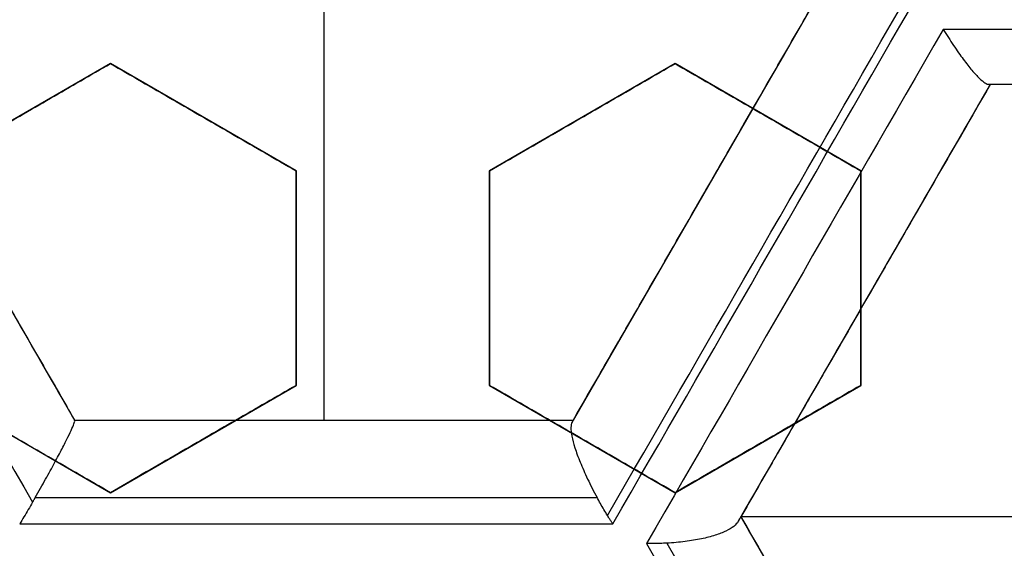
# Model space of a CAD drawing. Header units: centimetres. Extents: x -10 to 8.9, y -34.1 to -8.
# Tile 296 of 656: x -6.7077 to -6.5804, y -33.6192 to -33.5509. Entities that reach past the tile are written whole.
import ezdxf

# ---------------------------------------------------------------- set-up
doc = ezdxf.new("R2010")
doc.units = ezdxf.units.CM
doc.layers.add('Default', color=7, linetype='Continuous', true_color=0x000000)

msp = doc.modelspace()

# ---------------------------------------------------------------- linework, layer by layer
at = {"layer": 'Default'}
for p, q in [((-6.668400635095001, -33.49093455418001, -1.065), (-6.668400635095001, -33.60265183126, -1.065)), ((-6.732900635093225, -33.54679319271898, -1.166056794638), (-6.700650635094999, -33.60265183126, -1.166056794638)), ((-6.636150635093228, -33.60265183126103, -1.173723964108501), (-6.603900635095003, -33.54679319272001, -1.173723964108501)), ((-6.695999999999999, -33.55660631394, 0.2091516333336), (-6.719999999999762, -33.57046272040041, 0.2091516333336)), ((-6.672, -33.5704627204, 0.2123871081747), (-6.695999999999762, -33.55660631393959, 0.2123871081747)), ((-6.623, -33.55660631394, 0.2176248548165), (-6.646999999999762, -33.57046272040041, 0.2176248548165)), ((-6.598999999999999, -33.5704627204, 0.2193324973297), (-6.622999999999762, -33.55660631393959, 0.2193324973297)), ((-6.582250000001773, -33.55929319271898, -1.173423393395), (-6.614499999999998, -33.61515183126, -1.173423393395)), ((-6.51775, -33.55929319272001, -1.174783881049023), (-6.582250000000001, -33.55929319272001, -1.174783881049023)), ((-6.68399999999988, -33.56353451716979, 0.1858714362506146), (-6.68399999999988, -33.56353451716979, 0.2390803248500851)), ((-6.634999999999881, -33.56353451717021, 0.1910706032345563), (-6.634999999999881, -33.56353451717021, 0.244279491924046)), ((-6.610999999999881, -33.56353451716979, 0.1928125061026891), (-6.610999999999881, -33.56353451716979, 0.2460213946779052)), ((-6.672000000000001, -33.59817553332, 0.20675380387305), (-6.672000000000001, -33.5704627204, 0.20675380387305)), ((-6.647, -33.5704627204, 0.2092790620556), (-6.647, -33.59817553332, 0.2092790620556)), ((-6.599, -33.59817553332, 0.2125785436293), (-6.599, -33.5704627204, 0.2125785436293)), ((-6.620106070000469, -33.57486182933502, -1.2727424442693), (-6.620106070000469, -33.57486182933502, -1.065)), ((-6.672000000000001, -33.58431912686, 0.1801575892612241), (-6.672000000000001, -33.58431912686, 0.2333664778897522)), ((-6.647, -33.58431912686, 0.2358889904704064), (-6.647, -33.58431912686, 0.1826801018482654)), ((-6.599, -33.58431912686, 0.1859756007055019), (-6.599, -33.58431912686, 0.2391844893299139)), ((-6.598547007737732, -33.587520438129, -1.272078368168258), (-6.598547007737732, -33.587520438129, -1.065)), ((-6.720000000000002, -33.59817553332, 0.1951392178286), (-6.696000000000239, -33.61203193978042, 0.1951392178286)), ((-6.696, -33.61203193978, 0.1981756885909), (-6.672000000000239, -33.59817553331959, 0.1981756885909)), ((-6.647, -33.59817553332, 0.20283498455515), (-6.623000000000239, -33.61203193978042, 0.20283498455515)), ((-6.623000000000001, -33.61203193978, 0.20442682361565), (-6.599000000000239, -33.59817553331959, 0.20442682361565)), ((-6.700650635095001, -33.60265183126, -1.1623369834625), (-6.636150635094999, -33.60265183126, -1.1623369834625)), ((-6.668400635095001, -33.60265183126, -1.256710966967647), (-6.668400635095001, -33.60265183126, -1.065)), ((-6.684000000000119, -33.60510373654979, 0.1716076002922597), (-6.684000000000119, -33.60510373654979, 0.2248164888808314)), ((-6.63500000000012, -33.60510373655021, 0.1763077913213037), (-6.63500000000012, -33.60510373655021, 0.2295166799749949)), ((-6.611000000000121, -33.60510373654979, 0.1778750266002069), (-6.611000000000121, -33.60510373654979, 0.2310839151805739)), ((-6.485500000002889, -33.615151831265, -1.065), (-6.614499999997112, -33.615151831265, -1.065)), ((-6.614500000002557, -33.61515183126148, -1.161416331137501), (-6.582249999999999, -33.67101046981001, -1.161416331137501))]:
    msp.add_line(p, q, dxfattribs=at)
for centre, radius, start, end in [((-6.550000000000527, -33.20499999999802, -0.76), 0.774999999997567, 99.40564977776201, 224.0542772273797), ((-6.550000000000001, -33.20500000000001, -0.5848749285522), 0.7584500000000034, 266.2822684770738, 72.04110918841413), ((-6.550000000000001, -33.20500000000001, 0.45), 0.6000000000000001, 90, 270), ((-6.550000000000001, -33.20500000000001, 0.17875), 0.6075000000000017, 180, 0), ((-6.550000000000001, -33.20500000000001, -1.230490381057), 0.6075000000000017, 180, 0), ((-6.550000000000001, -33.20500000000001, 0.1782088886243), 0.55, 180, 0), ((-6.550000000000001, -33.20500000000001, 0.195), 0.55, 180, 0), ((-6.550000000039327, -33.20500000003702, 0.1625), 0.4469695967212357, 242.9332179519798, 252.9417434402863)]:
    msp.add_arc(centre, radius, start, end, dxfattribs=at)
at = {"layer": 'Default', "extrusion": (0, 0, -1)}
for centre, radius, start, end in [((6.550000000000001, -33.20500000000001, -0.35), 0.6000000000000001, 270, 90), ((6.550000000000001, -33.20500000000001, -0.4), 0.6000000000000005, 270, 90), ((6.550000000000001, -33.20500000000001, -0.1625), 0.6075000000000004, 180, 0), ((6.550000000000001, -33.20500000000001, -0.195), 0.6075000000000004, 180, 0), ((6.550000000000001, -33.20500000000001, 1.220980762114), 0.6075, 180, 0), ((6.550000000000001, -33.20500000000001, 1.24), 0.6075000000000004, 180, 0), ((6.550000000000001, -33.20500000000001, -0.18660444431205), 0.5500000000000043, 180, 0)]:
    msp.add_arc(centre, radius, start, end, dxfattribs=at)
at = {"layer": 'Default', "extrusion": (1.379857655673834e-06, 1.228458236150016e-16, -0.9999999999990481)}
msp.add_arc((6.549999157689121, -33.20500000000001, 0.534870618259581), 0.7584484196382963, 180, 287.9998757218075, dxfattribs=at)
at = {"layer": 'Default', "extrusion": (-0.8660254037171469, -0.5000000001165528, -5.563398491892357e-10)}
msp.add_arc((25.47608100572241, -0.1450297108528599, 22.6042595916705), 1.141536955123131, 280.592674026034, 283.9064723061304, dxfattribs=at)
at = {"layer": 'Default', "extrusion": (0.8660254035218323, -0.5000000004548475, -1.66225841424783e-09)}
msp.add_arc((-32.03137352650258, -0.1449999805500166, 11.0542509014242), 1.182406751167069, 250.8554321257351, 254.149336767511, dxfattribs=at)
at = {"layer": 'Default', "extrusion": (-0.8660255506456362, -0.4999997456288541, -6.235319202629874e-08)}
msp.add_arc((25.48138006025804, -0.1449985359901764, 22.61425213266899), 1.150605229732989, 280.1159601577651, 283.8546353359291, dxfattribs=at)
at = {"layer": 'Default', "extrusion": (0.86602539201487, -0.5000000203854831, -8.436429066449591e-08)}
msp.add_arc((-32.0313732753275, -0.1449990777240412, 11.06425175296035), 1.192406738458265, 250.6070794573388, 254.4099615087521, dxfattribs=at)
at = {"layer": 'Default', "extrusion": (0.8660254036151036, -0.500000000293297, -1.273036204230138e-09)}
msp.add_arc((-32.03137352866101, -0.1449999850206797, 11.06537877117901), 1.192342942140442, 250.5755522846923, 254.4399529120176, dxfattribs=at)
at = {"layer": 'Default', "extrusion": (-0.866025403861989, 0.4999999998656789, -5.000014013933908e-10)}
msp.add_arc((32.03137353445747, -0.1450000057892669, -11.07042076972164), 1.191759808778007, 285.5678536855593, 289.4343341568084, dxfattribs=at)
at = {"layer": 'Default', "extrusion": (0, 1, 0)}
for centre, radius, start, end in [((6.550000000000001, -0.1449999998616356, -33.55218641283), 1.148678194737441, 268.0871040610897, 271.9128959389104), ((6.550000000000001, -0.1449999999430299, -33.55929319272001), 1.139105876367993, 268.3686410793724, 271.6313589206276)]:
    msp.add_arc(centre, radius, start, end, dxfattribs=at)
at = {"layer": 'Default', "extrusion": (-0.8660254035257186, 0.5000000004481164, 1.634882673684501e-09)}
msp.add_arc((32.03137352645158, -0.1449999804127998, -11.07925090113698), 1.181828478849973, 285.8586232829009, 289.1731004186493, dxfattribs=at)
at = {"layer": 'Default', "extrusion": (0, -1, 0)}
for centre, radius, start, end in [((-6.550000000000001, -0.145, 33.60265183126), 1.117998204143, 262.2558166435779, 263.4603013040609), ((-6.550000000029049, -0.1450000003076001, 33.61607747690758), 1.127393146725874, 261.9571023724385, 265.8772322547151)]:
    msp.add_arc(centre, radius, start, end, dxfattribs=at)
at = {"layer": 'Default', "extrusion": (0.0001404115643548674, -0.9999999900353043, -1.462819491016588e-05)}
msp.add_arc((-6.559985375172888, -0.144752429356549, 33.60173813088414), 1.117361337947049, 262.5241427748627, 265.8488504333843, dxfattribs=at)
at = {"layer": 'Default', "extrusion": (-4.870278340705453e-07, -0.9999999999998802, 5.187574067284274e-08)}
msp.add_arc((-6.549983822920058, -0.1450016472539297, 33.61265504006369), 1.127998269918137, 262.064695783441, 265.7760036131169, dxfattribs=at)
at = {"layer": 'Default', "extrusion": (-0.86602540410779, -0.4999999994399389, 1.884325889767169e-09)}
msp.add_arc((25.48137354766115, -0.1450000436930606, 22.53590092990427), 1.158746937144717, 286.1831022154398, 289.5443096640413, dxfattribs=at)
at = {"layer": 'Default', "extrusion": (-0.8660254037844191, -0.5000000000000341, 0)}
msp.add_arc((25.48137353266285, -0.145, 22.5359009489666), 1.158746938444, 286.1831022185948, 289.5443096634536, dxfattribs=at)
at = {"layer": 'Default', "extrusion": (-0.8660254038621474, -0.4999999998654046, 4.901761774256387e-10)}
msp.add_arc((25.48137353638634, -0.145000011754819, 22.54817770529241), 1.168484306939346, 285.8860672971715, 289.8375211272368, dxfattribs=at)
at = {"layer": 'Default', "extrusion": (-0.866025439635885, -0.4999999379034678, -2.31024244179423e-08)}
msp.add_arc((25.48137511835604, -0.1449994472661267, 22.5458991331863), 1.168746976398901, 285.9466840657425, 289.7695032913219, dxfattribs=at)
at = {"layer": 'Default'}
for points, degree in [([(-7.269642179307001, -32.81358746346, -0.82), (-7.279487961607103, -32.83327103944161, -0.8199999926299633), (-7.297511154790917, -32.87327300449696, -0.819999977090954), (-7.319640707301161, -32.93527934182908, -0.8199999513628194), (-7.336712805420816, -32.99891850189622, -0.8199999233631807), (-7.348607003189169, -33.06377393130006, -0.8199998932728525), (-7.355221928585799, -33.12938643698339, -0.8199998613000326), (-7.356527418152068, -33.19493271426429, -0.819999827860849), (-7.352600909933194, -33.2597045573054, -0.8199997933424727), (-7.343474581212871, -33.32349793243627, -0.819999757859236), (-7.329190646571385, -33.38652092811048, -0.8199997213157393), (-7.309617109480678, -33.44876686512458, -0.8199996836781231), (-7.284964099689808, -33.50924977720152, -0.8199996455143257), (-7.255558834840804, -33.56725719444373, -0.8199996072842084), (-7.221786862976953, -33.62225640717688, -0.819999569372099), (-7.183730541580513, -33.67428672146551, -0.8199995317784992), (-7.141344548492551, -33.7232884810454, -0.8199994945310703), (-7.09557043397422, -33.76828168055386, -0.8199994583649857), (-7.046466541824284, -33.80917938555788, -0.8199994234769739), (-6.994690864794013, -33.84552716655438, -0.8199993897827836), (-6.940255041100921, -33.87747145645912, -0.8199993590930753), (-6.883228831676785, -33.90493912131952, -0.8199993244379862), (-6.824213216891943, -33.9276263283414, -0.8199993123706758), (-6.76349442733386, -33.94542969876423, -0.8199992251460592), (-6.701581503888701, -33.95819754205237, -0.8199994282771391), (-6.659745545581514, -33.96331301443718, -0.819998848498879), (-6.638679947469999, -33.96504137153, -0.8199988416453)], 3), ([(-6.784376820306, -33.92632328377, -0.6348712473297), (-6.764656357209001, -33.93273073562, -0.6344490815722), (-6.724689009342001, -33.94393729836, -0.633599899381), (-6.663491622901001, -33.95576836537, -0.6322885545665), (-6.601787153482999, -33.96253013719, -0.6309937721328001), (-6.539536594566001, -33.96422791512, -0.6297057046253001), (-6.477460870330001, -33.96082753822, -0.6284103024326), (-6.415679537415, -33.95232918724, -0.6270910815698), (-6.35486998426, -33.93879804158, -0.6257683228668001), (-6.295545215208, -33.9203893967, -0.6244478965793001), (-6.237984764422, -33.8972257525, -0.623144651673), (-6.182427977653, -33.86939923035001, -0.6218537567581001), (-6.129272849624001, -33.83707727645, -0.6205564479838), (-6.079027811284, -33.80058233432, -0.6192530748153), (-6.031826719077, -33.76000954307, -0.6179600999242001), (-5.988101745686, -33.71569057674, -0.6166713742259), (-5.948216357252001, -33.66802508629, -0.6153674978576), (-5.912278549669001, -33.61713143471, -0.6140446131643), (-5.880633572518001, -33.56345166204, -0.6127228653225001), (-5.853541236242, -33.50744909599, -0.6114034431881), (-5.831165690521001, -33.449566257, -0.6101072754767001), (-5.813524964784, -33.38977936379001, -0.6088150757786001), (-5.800887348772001, -33.32893727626, -0.6075112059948), (-5.793258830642, -33.26727865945, -0.6062112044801), (-5.791549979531, -33.22577288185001, -0.6053463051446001), (-5.791549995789, -33.20499985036, -0.6049143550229)], 3), ([(-6.732900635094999, -33.54679319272, -1.065), (-6.716775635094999, -33.57472251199, -1.065), (-6.700650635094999, -33.60265183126, -1.065)], 2), ([(-6.636150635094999, -33.60265183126, -1.065), (-6.620025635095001, -33.57472251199, -1.065), (-6.603900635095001, -33.54679319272, -1.065)], 2), ([(-6.588343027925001, -33.55218641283, -1.293038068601), (-6.587885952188, -33.55292285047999, -1.292830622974), (-6.586983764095, -33.55431602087, -1.292253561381), (-6.585714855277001, -33.55610789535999, -1.290977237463), (-6.584580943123, -33.55754135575, -1.289371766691), (-6.583630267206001, -33.55856809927, -1.287540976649), (-6.582891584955, -33.55917098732, -1.285579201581), (-6.582558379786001, -33.55929319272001, -1.284280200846), (-6.582428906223, -33.55929319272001, -1.283644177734)], 3), ([(-6.720000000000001, -33.5704627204, 0.1784792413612), (-6.717211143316, -33.56885257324, 0.1794387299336), (-6.711714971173, -33.56567935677, 0.1813203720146), (-6.703728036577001, -33.56106809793, 0.1840274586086), (-6.69855014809, -33.55807864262, 0.1857642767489), (-6.696, -33.55660631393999, 0.186615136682)], 3), ([(-6.720000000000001, -33.5704627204, 0.2316881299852), (-6.717209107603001, -33.56885139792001, 0.2326483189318), (-6.711710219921, -33.56567661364, 0.2345308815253), (-6.703723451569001, -33.56106545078, 0.2372378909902), (-6.698548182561, -33.55807750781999, 0.238973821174), (-6.696, -33.55660631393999, 0.239824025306)], 3), ([(-6.696, -33.55660631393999, 0.239824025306), (-6.696, -33.55660631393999, 0.213219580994), (-6.696, -33.55660631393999, 0.186615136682)], 2), ([(-6.696, -33.55660631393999, 0.186615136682), (-6.693329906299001, -33.55814789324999, 0.1864696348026), (-6.687992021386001, -33.56122972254, 0.1861519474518), (-6.679992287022, -33.56584837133, 0.1855964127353), (-6.674663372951, -33.56892502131, 0.1851741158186), (-6.672000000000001, -33.5704627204, 0.1849501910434)], 3), ([(-6.696, -33.55660631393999, 0.239824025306), (-6.693329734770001, -33.55814799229, 0.2396785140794), (-6.687991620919, -33.56122995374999, 0.239360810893), (-6.679991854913, -33.56584862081, 0.238805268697), (-6.674663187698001, -33.56892512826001, 0.2383829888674), (-6.672000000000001, -33.5704627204, 0.2381590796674)], 3), ([(-6.647, -33.5704627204, 0.1875605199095), (-6.644251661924, -33.56887596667, 0.1883753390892), (-6.638809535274, -33.56573395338, 0.1899741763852), (-6.630820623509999, -33.56112155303, 0.1922773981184), (-6.625589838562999, -33.55810155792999, 0.1937558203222), (-6.622999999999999, -33.55660631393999, 0.1944803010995)], 3), ([(-6.647, -33.5704627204, 0.2407694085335), (-6.644249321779, -33.56887461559, 0.2415849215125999), (-6.638804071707, -33.56573079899, 0.2431846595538), (-6.630815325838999, -33.56111849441, 0.2454877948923), (-6.625587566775, -33.55810024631, 0.2469653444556), (-6.622999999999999, -33.55660631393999, 0.2476891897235)], 3), ([(-6.622999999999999, -33.55660631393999, 0.2476891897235), (-6.622999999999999, -33.55660631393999, 0.2210847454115), (-6.622999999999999, -33.55660631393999, 0.1944803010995)], 2), ([(-6.622999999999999, -33.55660631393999, 0.1944803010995), (-6.620337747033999, -33.5581433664, 0.1941295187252), (-6.615010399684, -33.56121911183, 0.1934016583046), (-6.607014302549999, -33.56583566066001, 0.1922332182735), (-6.601672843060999, -33.56891955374, 0.1914032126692), (-6.598999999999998, -33.5704627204, 0.1909758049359)], 3), ([(-6.622999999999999, -33.55660631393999, 0.2476891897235), (-6.620336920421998, -33.55814384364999, 0.2473382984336), (-6.615008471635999, -33.56122022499, 0.2466102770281), (-6.607012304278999, -33.56583681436, 0.2454418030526), (-6.60167198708, -33.56892004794, 0.2446119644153), (-6.598999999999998, -33.5704627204, 0.2441846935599)], 3), ([(-6.582250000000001, -33.55929319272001, -1.065), (-6.598375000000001, -33.58722251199, -1.065), (-6.6145, -33.61515183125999, -1.065)], 2), ([(-6.582428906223, -33.55929319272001, -1.283644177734), (-6.582389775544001, -33.55929319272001, -1.283451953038), (-6.582324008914, -33.55929319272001, -1.283062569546), (-6.582263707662, -33.55929319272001, -1.282462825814), (-6.582250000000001, -33.55929319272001, -1.282053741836), (-6.582250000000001, -33.55929319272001, -1.28184678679)], 3), ([(-6.517749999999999, -33.55929319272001, -1.065), (-6.55, -33.55929319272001, -1.065), (-6.582250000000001, -33.55929319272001, -1.065)], 2), ([(-6.582250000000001, -33.55929319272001, -1.065), (-6.582250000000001, -33.55929319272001, -1.173423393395), (-6.582250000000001, -33.55929319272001, -1.28184678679)], 2), ([(-6.672000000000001, -33.5704627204, 0.2381590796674), (-6.672000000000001, -33.5704627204, 0.2115546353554), (-6.672000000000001, -33.5704627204, 0.1849501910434)], 2), ([(-6.672000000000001, -33.5704627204, 0.1849501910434), (-6.672000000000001, -33.57343698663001, 0.183923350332), (-6.672000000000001, -33.57945545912, 0.18184300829), (-6.672000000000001, -33.58869143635, 0.1786430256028), (-6.672000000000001, -33.59499068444, 0.1764556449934), (-6.672000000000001, -33.59817553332, 0.1753485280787)], 3), ([(-6.672000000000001, -33.5704627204, 0.2381590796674), (-6.672000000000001, -33.5734355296, 0.2371327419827), (-6.672000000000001, -33.57945205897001, 0.235053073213), (-6.672000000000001, -33.58868793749, 0.2318531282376), (-6.672000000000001, -33.59498918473, 0.2296650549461), (-6.672000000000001, -33.59817553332, 0.2285574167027)], 3), ([(-6.647, -33.5704627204, 0.1875605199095), (-6.647, -33.5704627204, 0.2141649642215), (-6.647, -33.5704627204, 0.2407694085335)], 2), ([(-6.647, -33.59817553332, 0.1777887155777), (-6.647, -33.59500216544, 0.1789101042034), (-6.647, -33.58871822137, 0.1811291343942), (-6.647, -33.57948147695, 0.1843861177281), (-6.647, -33.57344813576, 0.1865102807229), (-6.647, -33.5704627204, 0.1875605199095)], 3), ([(-6.647, -33.59817553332, 0.2309976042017), (-6.647, -33.59500360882, 0.2321184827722), (-6.647, -33.58872158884, 0.2343368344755), (-6.647, -33.57948477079, 0.2375938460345), (-6.647, -33.57344954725, 0.239718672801), (-6.647, -33.5704627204, 0.2407694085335)], 3), ([(-6.598999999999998, -33.5704627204, 0.2441846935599), (-6.598999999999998, -33.5704627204, 0.2175802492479), (-6.598999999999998, -33.5704627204, 0.1909758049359)], 2), ([(-6.598999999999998, -33.5704627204, 0.1909758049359), (-6.598999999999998, -33.57348278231, 0.1898863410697), (-6.598999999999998, -33.57956233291, 0.1876927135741), (-6.598999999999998, -33.58880038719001, 0.1843580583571), (-6.598999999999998, -33.5950373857, 0.1821058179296), (-6.598999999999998, -33.59817553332, 0.1809723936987)], 3), ([(-6.598999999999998, -33.5704627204, 0.2441846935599), (-6.598999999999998, -33.57348175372, 0.2430956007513), (-6.598999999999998, -33.57955993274, 0.2409024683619), (-6.598999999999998, -33.58879796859, 0.237567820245), (-6.598999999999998, -33.59503634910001, 0.2353150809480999), (-6.598999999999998, -33.59817553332, 0.2341812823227)], 3), ([(-6.550000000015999, -34.01331529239, -0.7933152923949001), (-6.570770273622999, -34.01356109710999, -0.7935610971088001), (-6.612387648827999, -34.01245903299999, -0.7940610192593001), (-6.674670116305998, -34.00599565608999, -0.7948314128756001), (-6.736457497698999, -33.99471783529, -0.7956180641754), (-6.797300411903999, -33.97866077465, -0.7964153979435), (-6.856515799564, -33.95802960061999, -0.797214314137), (-6.914119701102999, -33.93282110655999, -0.7980149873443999), (-6.969420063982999, -33.90334016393, -0.7988078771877), (-7.022368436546, -33.86963579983, -0.7995919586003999), (-7.072561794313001, -33.83194496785, -0.8003624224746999), (-7.11983595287, -33.790366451, -0.8011132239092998), (-7.163887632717, -33.74511105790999, -0.8018538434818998), (-7.204241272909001, -33.69671961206, -0.8026205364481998), (-7.240747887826, -33.64543005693, -0.8033987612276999), (-7.262668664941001, -33.60898952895, -0.8039316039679), (-7.272939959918, -33.59028749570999, -0.8041999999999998)], 3), ([(-6.696, -33.61203193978, 0.1677939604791), (-6.698663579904, -33.61049412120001, 0.1679934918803), (-6.70399278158, -33.60741730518, 0.1683695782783), (-6.711992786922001, -33.60279849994, 0.1688638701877), (-6.717330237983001, -33.59971692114, 0.1691462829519), (-6.720000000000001, -33.59817553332, 0.1692755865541)], 3), ([(-6.696, -33.61203193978, 0.2210028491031), (-6.698663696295, -33.61049405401, 0.2212023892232), (-6.703993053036, -33.60741714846, 0.2215784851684), (-6.711993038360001, -33.60279835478, 0.222072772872), (-6.717330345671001, -33.59971685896, 0.2223551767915), (-6.720000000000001, -33.59817553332, 0.2224844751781)], 3), ([(-6.672000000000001, -33.59817553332, 0.1753485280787), (-6.674577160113, -33.5996634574, 0.1745533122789), (-6.679791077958, -33.60267371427, 0.1729336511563), (-6.687781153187, -33.60728678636, 0.1704189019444), (-6.693239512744, -33.61043817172, 0.1686792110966), (-6.696, -33.61203193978, 0.1677939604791)], 3), ([(-6.672000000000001, -33.59817553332, 0.2285574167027), (-6.674578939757, -33.59966448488, 0.2277616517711), (-6.679795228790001, -33.60267611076, 0.2261412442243), (-6.687785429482, -33.60728925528, 0.2236264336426), (-6.693241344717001, -33.61043922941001, 0.2218875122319), (-6.696, -33.61203193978, 0.2210028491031)], 3), ([(-6.672000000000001, -33.59817553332, 0.2285574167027), (-6.672000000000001, -33.59817553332, 0.2019529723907), (-6.672000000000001, -33.59817553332, 0.1753485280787)], 2), ([(-6.647, -33.59817553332, 0.2309976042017), (-6.647, -33.59817553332, 0.2043931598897), (-6.647, -33.59817553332, 0.1777887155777)], 2), ([(-6.622999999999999, -33.61203193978, 0.1746723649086), (-6.625668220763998, -33.6104914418, 0.1750528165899), (-6.631003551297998, -33.60741108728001, 0.1757913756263), (-6.639001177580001, -33.6027936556, 0.1768305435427), (-6.644333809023, -33.5997148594, 0.1774771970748), (-6.647, -33.59817553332, 0.1777887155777)], 3), ([(-6.622999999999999, -33.61203193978, 0.2278812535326), (-6.625668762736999, -33.61049112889, 0.2282617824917), (-6.631004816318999, -33.60741035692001, 0.2290004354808), (-6.639002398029, -33.60279295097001, 0.2300395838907), (-6.644334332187, -33.59971455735, 0.2306861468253), (-6.647, -33.59817553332, 0.2309976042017)], 3), ([(-6.598999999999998, -33.59817553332, 0.1809723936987), (-6.601612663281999, -33.59968395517, 0.1803099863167), (-6.606873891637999, -33.60272152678, 0.1789601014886), (-6.614865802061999, -33.60733565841, 0.1768621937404), (-6.620275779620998, -33.61045911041, 0.1754108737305), (-6.622999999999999, -33.61203193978, 0.1746723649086)], 3), ([(-6.598999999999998, -33.59817553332, 0.2341812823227), (-6.601614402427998, -33.59968495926, 0.2335184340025), (-6.606877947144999, -33.60272386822, 0.232167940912), (-6.614869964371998, -33.60733806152, 0.2300699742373), (-6.620277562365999, -33.61046013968, 0.2286192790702), (-6.622999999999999, -33.61203193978, 0.2278812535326)], 3), ([(-6.598999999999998, -33.59817553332, 0.2341812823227), (-6.598999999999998, -33.59817553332, 0.2075768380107), (-6.598999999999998, -33.59817553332, 0.1809723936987)], 2), ([(-6.705725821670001, -33.61265183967, -1.262197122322), (-6.705260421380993, -33.61184364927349, -1.262276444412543), (-6.704366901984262, -33.61026823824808, -1.262231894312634), (-6.703196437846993, -33.60814091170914, -1.261647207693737), (-6.702212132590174, -33.60628607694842, -1.26061127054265), (-6.701462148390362, -33.60480247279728, -1.259241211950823), (-6.700936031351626, -33.60367795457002, -1.257588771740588), (-6.700646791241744, -33.60294661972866, -1.255746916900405), (-6.700611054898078, -33.60272038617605, -1.254398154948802), (-6.700634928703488, -33.60267903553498, -1.253710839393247)], 3), ([(-6.700650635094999, -33.60265183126, -1.065), (-6.668400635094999, -33.60265183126, -1.065), (-6.636150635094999, -33.60265183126, -1.065)], 2), ([(-6.700645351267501, -33.60266098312, -1.253107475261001), (-6.70064799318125, -33.60265640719, -1.1590537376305), (-6.700650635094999, -33.60265183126, -1.065)], 2), ([(-6.700634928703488, -33.60267903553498, -1.253710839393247), (-6.700637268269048, -33.60267498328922, -1.253643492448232), (-6.700641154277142, -33.60266825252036, -1.253509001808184), (-6.70064462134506, -33.60266224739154, -1.253307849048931), (-6.700645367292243, -33.60266095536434, -1.253174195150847), (-6.700645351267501, -33.60266098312, -1.253107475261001)], 3), ([(-6.636311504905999, -33.60293046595, -1.262012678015), (-6.636406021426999, -33.60309417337, -1.262686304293), (-6.636508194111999, -33.6035668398, -1.264011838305), (-6.636391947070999, -33.60467553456, -1.265829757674), (-6.635997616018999, -33.606180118, -1.267438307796), (-6.635312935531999, -33.60805618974, -1.268743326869), (-6.634348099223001, -33.61023294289, -1.269638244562), (-6.633530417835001, -33.61183284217, -1.269901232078), (-6.633083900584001, -33.61265187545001, -1.269934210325)], 3), ([(-6.636150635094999, -33.60265183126, -1.259673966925), (-6.636150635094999, -33.60265183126, -1.259938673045), (-6.636162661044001, -33.60267266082, -1.260464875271), (-6.636216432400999, -33.60276579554, -1.261246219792), (-6.636275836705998, -33.60286868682, -1.261758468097), (-6.636311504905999, -33.60293046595, -1.262012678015)], 3), ([(-6.636150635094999, -33.60265183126, -1.259673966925), (-6.636150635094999, -33.60265183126, -1.1623369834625), (-6.636150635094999, -33.60265183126, -1.065)], 2), ([(-6.696, -33.61203193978, 0.2210028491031), (-6.696, -33.61203193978, 0.1943984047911), (-6.696, -33.61203193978, 0.1677939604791)], 2), ([(-6.622999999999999, -33.61203193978, 0.2278812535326), (-6.622999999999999, -33.61203193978, 0.2012768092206), (-6.622999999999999, -33.61203193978, 0.1746723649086)], 2), ([(-6.706074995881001, -33.61325662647, -1.262129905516), (-6.706259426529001, -33.61357490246, -1.262084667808), (-6.70662988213, -33.61421053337, -1.261963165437), (-6.707188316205, -33.61515749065, -1.261686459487), (-6.707556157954, -33.615773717, -1.26144129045), (-6.707738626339, -33.61607747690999, -1.261303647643)], 3), ([(-6.706074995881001, -33.61325662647, -1.262129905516), (-6.706035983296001, -33.6131893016, -1.262139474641), (-6.705958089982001, -33.61305471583, -1.262157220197), (-6.705841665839, -33.61285306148, -1.262179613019), (-6.705764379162, -33.61271886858, -1.262191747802), (-6.705725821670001, -33.61265183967, -1.262197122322)], 3), ([(-6.631730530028, -33.61499598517, -1.26975399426), (-6.631887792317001, -33.61473836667, -1.269804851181), (-6.632198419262, -33.61421991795, -1.269885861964), (-6.632651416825, -33.61343506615, -1.269945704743), (-6.632941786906, -33.61291255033, -1.269944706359), (-6.633083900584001, -33.61265187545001, -1.269934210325)], 3), ([(-6.631052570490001, -33.61607747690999, -1.269475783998), (-6.631128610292, -33.61595937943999, -1.269513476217), (-6.631280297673, -33.61572167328, -1.269584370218), (-6.631506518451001, -33.61536079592, -1.269677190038), (-6.631656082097, -33.61511794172, -1.269729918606), (-6.631730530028, -33.61499598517, -1.26975399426)], 3), ([(-6.614844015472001, -33.61574768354, -1.261273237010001), (-6.614967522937, -33.61596160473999, -1.261853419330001), (-6.615351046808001, -33.61638835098, -1.263009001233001), (-6.616352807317, -33.61700062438, -1.264660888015), (-6.617761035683, -33.61755131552, -1.266139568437), (-6.619549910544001, -33.61801563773, -1.267377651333), (-6.621662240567, -33.61836563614, -1.268299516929), (-6.623254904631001, -33.6185080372, -1.268663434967), (-6.624083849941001, -33.61855212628, -1.268770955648)], 3), ([(-6.614844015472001, -33.61574768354, -1.261273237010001), (-6.614769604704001, -33.61561880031, -1.260923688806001), (-6.614644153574, -33.61540151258, -1.260203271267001), (-6.614527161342, -33.61519887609, -1.259052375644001), (-6.6145, -33.61515183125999, -1.258246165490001), (-6.6145, -33.61515183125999, -1.257832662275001)], 3), ([(-6.6145, -33.61515183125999, -1.257832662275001), (-6.6145, -33.61515183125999, -1.161416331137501), (-6.6145, -33.61515183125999, -1.065)], 2), ([(-6.6145, -33.61515183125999, -1.065), (-6.598375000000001, -33.643081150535, -1.065), (-6.582250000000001, -33.67101046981, -1.065)], 2), ([(-6.624083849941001, -33.61855212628, -1.268770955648), (-6.624368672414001, -33.61856727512, -1.268807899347), (-6.624942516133, -33.61859100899, -1.268863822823), (-6.625813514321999, -33.61860659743, -1.268892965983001), (-6.626395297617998, -33.61860345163, -1.268875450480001), (-6.626686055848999, -33.61859848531, -1.268857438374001)], 3)]:
    msp.add_open_spline(points, degree=degree, dxfattribs=at)
msp.add_open_spline([(-7.106978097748, -33.74388811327, -0.7599999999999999), (-7.092222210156, -33.75913934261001, -0.7595840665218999), (-7.061456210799, -33.78842967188, -0.7587546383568), (-7.011855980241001, -33.8284314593, -0.7574640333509), (-6.959138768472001, -33.86422929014, -0.7561495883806), (-6.903661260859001, -33.8955805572, -0.7548164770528), (-6.845798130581, -33.92227348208, -0.7534746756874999), (-6.785940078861, -33.94412789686, -0.7521330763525), (-6.724491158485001, -33.96099638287, -0.7508004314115), (-6.661867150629, -33.97276520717, -0.7494871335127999), (-6.598488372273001, -33.97935553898, -0.7481967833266), (-6.534783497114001, -33.98072302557, -0.7469575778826), (-6.471175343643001, -33.97685787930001, -0.7456906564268), (-6.408099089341, -33.96778569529, -0.7443887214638), (-6.345979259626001, -33.95356760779, -0.7430648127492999), (-6.285235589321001, -33.93429948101, -0.7417267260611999), (-6.226278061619, -33.91011135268, -0.7403838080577), (-6.169504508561, -33.88116649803, -0.7390450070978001), (-6.115297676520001, -33.84765987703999, -0.7377194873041), (-6.064025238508, -33.80981942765, -0.7364157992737), (-6.01602695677, -33.76789486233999, -0.7351442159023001), (-5.971638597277, -33.72218061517, -0.7339075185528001), (-5.931146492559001, -33.67297253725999, -0.7326198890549), (-5.89482990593, -33.62060801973, -0.7313083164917), (-5.862932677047, -33.56543920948, -0.7299767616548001), (-5.835670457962, -33.50783861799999, -0.7286354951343), (-5.813227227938, -33.44819500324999, -0.7272933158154), (-5.795754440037, -33.38691081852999, -0.7259590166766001), (-5.783370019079, -33.32440000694, -0.7246429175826), (-5.776444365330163, -33.26360356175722, -0.7234004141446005), (-5.775000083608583, -33.22369004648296, -0.7226183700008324), (-5.77500001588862, -33.20499999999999, -0.7222512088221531)], degree=3, knots=[-30.59397759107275, -30.59397759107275, -30.59397759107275, -30.59397759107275, -29.95660305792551, -29.31922852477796, -28.68185399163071, -28.04447945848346, -27.40710492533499, -26.76973039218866, -26.13235585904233, -25.49498132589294, -24.85760679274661, -24.22023225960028, -23.5828577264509, -22.94548319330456, -22.30810866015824, -21.67073412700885, -21.03335959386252, -20.39598506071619, -19.7586105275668, -19.12123599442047, -18.48386146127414, -17.84648692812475, -17.20911239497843, -16.57173786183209, -15.93436332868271, -15.29698879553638, -14.65961426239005, -14.02223972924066, -13.38486519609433, -12.747490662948, -12.18619863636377, -12.18619863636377, -12.18619863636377, -12.18619863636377], dxfattribs=at)

doc.saveas('drawing.dxf')
